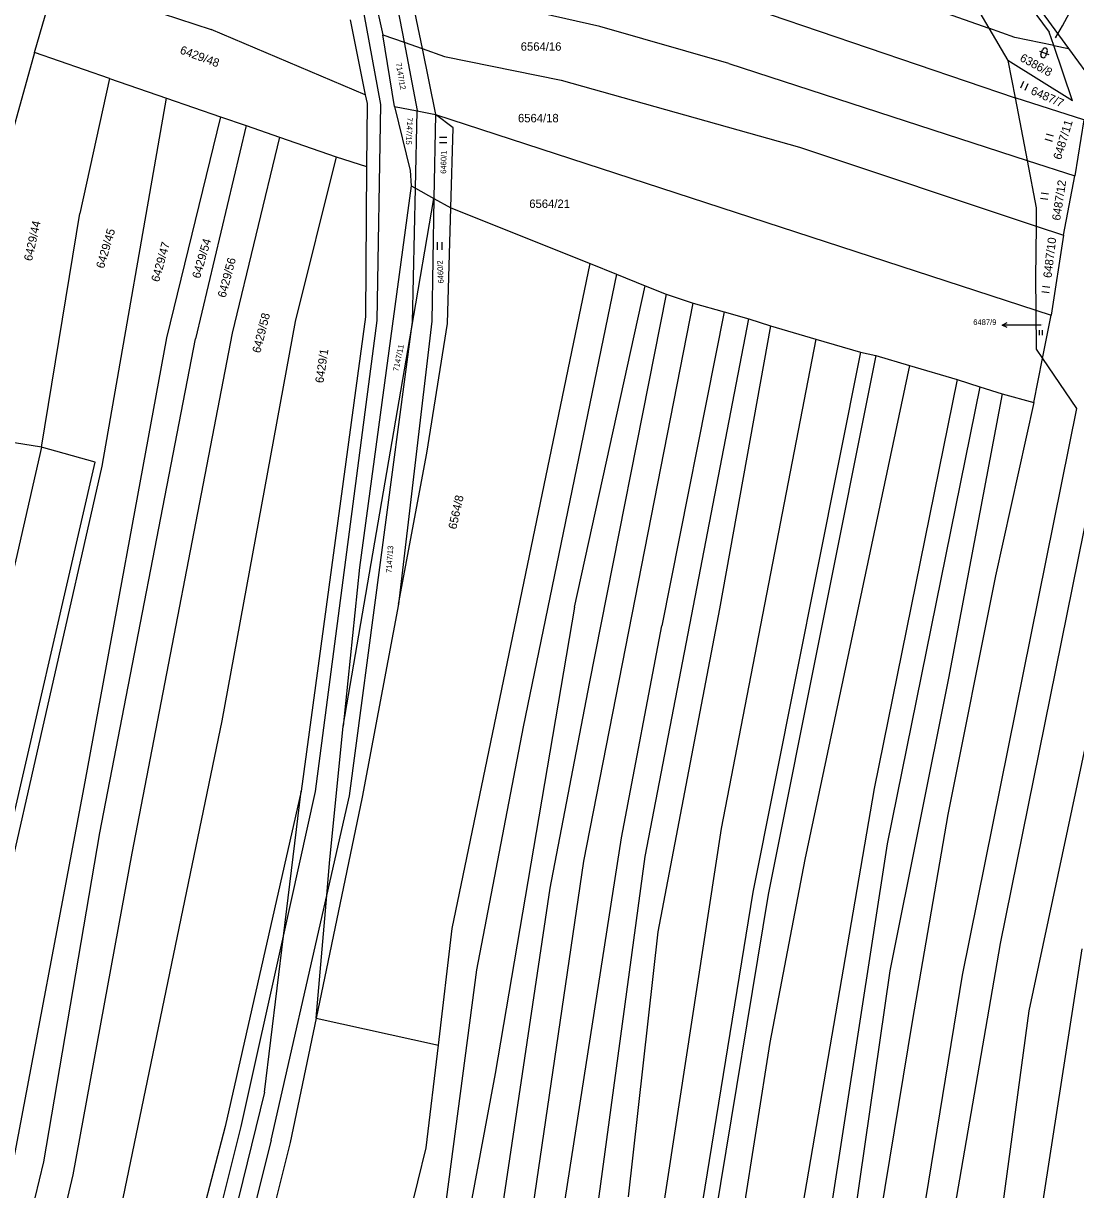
# Model space of a CAD drawing. Extents: x -593183 to -588034, y -1130415 to -1124994.
# Drawn here: x -590118.7 to -589906.2, y -1127111.6 to -1126876.1 of the extents above; entities that cross this region are included whole.
import ezdxf

# ---------------------------------------------------------------- set-up
doc = ezdxf.new("R2010")
doc.units = 0
for name, color, linetype in [('Vrstva 1', 7, 'Continuous'), ('Vrstva 16', 7, 'Continuous'), ('Vrstva 18', 7, 'Continuous'), ('Vrstva 25', 7, 'Continuous'), ('Vrstva 4', 7, 'Continuous')]:
    doc.layers.add(name, color=color, linetype=linetype)

msp = doc.modelspace()

# ---------------------------------------------------------------- linework, layer by layer
at = {"layer": 'Vrstva 1'}
for p, q in [((-589962.28, -1126863.3), (-589923.78, -1126877.02)), ((-589932.84, -1126861.64), (-589923.78, -1126877.02)), ((-589921.94, -1126863.79), (-589911.59, -1126877.86)), ((-590049.24, -1126864.54), (-590046.14, -1126878.36)), ((-589920.1, -1126864.15), (-589907.69, -1126881.13)), ((-590116.46, -1126881.98), (-590112.14, -1126867)), ((-590112.14, -1126867), (-590080.77, -1126877.31)), ((-590041.01, -1126867.4), (-590038.22, -1126881.15)), ((-590002.32, -1126876.69), (-590036.66, -1126868.92)), ((-590052.72, -1126875.37), (-590049.68, -1126890.49)), ((-589967.95, -1126874.27), (-589918.48, -1126891.09)), ((-590049.68, -1126890.49), (-590080.77, -1126877.31)), ((-589976.26, -1126884.17), (-590002.32, -1126876.69)), ((-589923.78, -1126877.02), (-589919.94, -1126883.55)), ((-589918.55, -1126878.94), (-589923.78, -1126877.02)), ((-589910.67, -1126880.56), (-589911.59, -1126877.86)), ((-590043.76, -1126892.88), (-590046.14, -1126878.36)), ((-590046.14, -1126878.36), (-590041.82, -1126879.88)), ((-590041.82, -1126879.88), (-590038.22, -1126881.15)), ((-589910.67, -1126880.56), (-589918.55, -1126878.94)), ((-590116.46, -1126881.98), (-590125.42, -1126914.08)), ((-590101.32, -1126887.2), (-590116.46, -1126881.98)), ((-590038.22, -1126881.15), (-590035.53, -1126894.44)), ((-590038.22, -1126881.15), (-590033.7, -1126882.74)), ((-589906.86, -1126891.7), (-589910.67, -1126880.56)), ((-589910.67, -1126880.56), (-589907.69, -1126881.13)), ((-589907.69, -1126881.13), (-589902.37, -1126888.42)), ((-590033.7, -1126882.74), (-590010.15, -1126887.53)), ((-589976.26, -1126884.17), (-589916.04, -1126903.75)), ((-589906.86, -1126891.7), (-589919.94, -1126883.55)), ((-589919.94, -1126883.55), (-589918.48, -1126891.09)), ((-590101.32, -1126887.2), (-590107.33, -1126914.47)), ((-590101.32, -1126887.2), (-590089.82, -1126891.17)), ((-590010.15, -1126887.53), (-589962.01, -1126901.08)), ((-590102.84, -1126965.53), (-590089.82, -1126891.17)), ((-590089.82, -1126891.17), (-590078.9, -1126894.94)), ((-590049.68, -1126890.49), (-590049.32, -1126892.28)), ((-589918.48, -1126891.09), (-589916.04, -1126903.75)), ((-589904.58, -1126895.58), (-589918.48, -1126891.09)), ((-590049.32, -1126892.28), (-590049.41, -1126904.96)), ((-590043.76, -1126892.88), (-590040.64, -1126905.76)), ((-590043.76, -1126892.88), (-590039.19, -1126893.75)), ((-590039.19, -1126893.75), (-590035.53, -1126894.44)), ((-590078.9, -1126894.94), (-590089.84, -1126939.58)), ((-590073.73, -1126896.72), (-590083.95, -1126939.76)), ((-590078.9, -1126894.94), (-590073.73, -1126896.72)), ((-590073.73, -1126896.72), (-590067, -1126899.04)), ((-590035.53, -1126894.44), (-590035.82, -1126911.41)), ((-590031.91, -1126897.15), (-590035.53, -1126894.44)), ((-590035.53, -1126894.44), (-589914.31, -1126933.96)), ((-589904.58, -1126895.58), (-589906.41, -1126906.88)), ((-590067, -1126899.04), (-590076.58, -1126938.66)), ((-590067, -1126899.04), (-590055.53, -1126903)), ((-590032.38, -1126913.31), (-590031.91, -1126897.15)), ((-589962.01, -1126901.08), (-589914.24, -1126917)), ((-590055.53, -1126903), (-590063.84, -1126936.3)), ((-590055.53, -1126903), (-590049.41, -1126904.96)), ((-589916.04, -1126903.75), (-589914.19, -1126913.33)), ((-589916.04, -1126903.75), (-589906.41, -1126906.88)), ((-590049.41, -1126904.96), (-590049.61, -1126935.37)), ((-590040.64, -1126905.76), (-590040.43, -1126908.87)), ((-589908.67, -1126918.86), (-589906.41, -1126906.88)), ((-590040.43, -1126908.87), (-590050.86, -1126985.95)), ((-590040.43, -1126908.87), (-590039.55, -1126909.36)), ((-590039.55, -1126909.36), (-590035.82, -1126911.41)), ((-590040.36, -1126937.82), (-590035.82, -1126911.41)), ((-590035.82, -1126911.41), (-590036.24, -1126936.21)), ((-590035.82, -1126911.41), (-590032.38, -1126913.31)), ((-590115.06, -1126961.66), (-590107.33, -1126914.47)), ((-590033.06, -1126936.67), (-590032.38, -1126913.31)), ((-590032.38, -1126913.31), (-590004.29, -1126924.59)), ((-589914.19, -1126913.33), (-589914.24, -1126917)), ((-589914.24, -1126917), (-589914.37, -1126927.47)), ((-589914.24, -1126917), (-589908.67, -1126918.86)), ((-589908.67, -1126918.86), (-589911.22, -1126934.97)), ((-590032.11, -1127058.91), (-590004.29, -1126924.59)), ((-590004.29, -1126924.59), (-589998.93, -1126926.71)), ((-589998.93, -1126926.71), (-590017.78, -1127018.17)), ((-589998.93, -1126926.71), (-589993.18, -1126929.08)), ((-590007.47, -1126993.96), (-589993.18, -1126929.08)), ((-589993.18, -1126929.08), (-589988.94, -1126930.77)), ((-589914.37, -1126927.47), (-589914.31, -1126933.96)), ((-589988.94, -1126930.77), (-590004.46, -1127009.42)), ((-589988.94, -1126930.77), (-589983.45, -1126932.6)), ((-590005.53, -1127045.29), (-589983.45, -1126932.6)), ((-589977.21, -1126934.3), (-589989.79, -1126997.78)), ((-589983.45, -1126932.6), (-589977.21, -1126934.3)), ((-589977.21, -1126934.3), (-589972.27, -1126935.72)), ((-589914.31, -1126933.96), (-589914.24, -1126941.9)), ((-589914.31, -1126933.96), (-589911.22, -1126934.97)), ((-590063.84, -1126936.3), (-590078.66, -1127016.91)), ((-590049.61, -1126935.37), (-590062.62, -1127031.15)), ((-590036.24, -1126936.21), (-590042.96, -1126993.35)), ((-590037.22, -1126962.89), (-590033.06, -1126936.67)), ((-589993.16, -1127044.37), (-589972.27, -1126935.72)), ((-589972.27, -1126935.72), (-589967.88, -1126937.13)), ((-589912.96, -1126943.77), (-589911.22, -1126934.97)), ((-590076.58, -1126938.66), (-590096.85, -1127043.67)), ((-590054.15, -1127018.04), (-590040.36, -1126937.82)), ((-589967.88, -1126937.13), (-589978.18, -1126994.35)), ((-589967.88, -1126937.13), (-589958.7, -1126939.82)), ((-590089.84, -1126939.58), (-590106.28, -1127029.29)), ((-590103.25, -1127039.57), (-590083.95, -1126939.76)), ((-589958.7, -1126939.82), (-589977.84, -1127038.7)), ((-589958.7, -1126939.82), (-589949.69, -1126942.46)), ((-589949.69, -1126942.46), (-589971.44, -1127051.52)), ((-589946.58, -1126943.17), (-589968.36, -1127051.99)), ((-589949.69, -1126942.46), (-589946.58, -1126943.17)), ((-589946.58, -1126943.17), (-589939.8, -1126945.15)), ((-589914.71, -1126952.62), (-589912.96, -1126943.77)), ((-589914.24, -1126941.9), (-589912.96, -1126943.77)), ((-589912.96, -1126943.77), (-589906.08, -1126953.85)), ((-589939.8, -1126945.15), (-589960.91, -1127044.93)), ((-589939.8, -1126945.15), (-589930.19, -1126947.97)), ((-589930.19, -1126947.97), (-589946.93, -1127030.61)), ((-589930.19, -1126947.97), (-589925.59, -1126949.51)), ((-589925.59, -1126949.51), (-589944.31, -1127041.81)), ((-589921.07, -1126950.92), (-589931.91, -1127008.35)), ((-589925.59, -1126949.51), (-589921.07, -1126950.92)), ((-589921.07, -1126950.92), (-589914.71, -1126952.62)), ((-589914.71, -1126952.62), (-589922.46, -1126987.65)), ((-589906.08, -1126953.85), (-589929.17, -1127068.34)), ((-590115.06, -1126961.66), (-590132.07, -1126958.96)), ((-590115.06, -1126961.66), (-590175.01, -1127222.2)), ((-590104.24, -1126964.69), (-590115.06, -1126961.66)), ((-589901.32, -1126962.12), (-589921.48, -1127061.91)), ((-590164.16, -1127224.74), (-590104.24, -1126964.69)), ((-590042.96, -1126993.35), (-590037.22, -1126962.89)), ((-590134.72, -1127106.07), (-590102.84, -1126965.53)), ((-590050.86, -1126985.95), (-590054.15, -1127018.04)), ((-589922.46, -1126987.65), (-589932.05, -1127035.85)), ((-590042.96, -1126993.35), (-590050.3, -1127032.35)), ((-590007.47, -1126993.96), (-590023.43, -1127088.18)), ((-589978.18, -1126994.35), (-589990.6, -1127059.54)), ((-589997.92, -1127040.57), (-589989.79, -1126997.78)), ((-590004.46, -1127009.42), (-590012.4, -1127050.72)), ((-589931.91, -1127008.35), (-589943.79, -1127067.45)), ((-590078.66, -1127016.91), (-590103.1, -1127134.74)), ((-589903.09, -1127016.5), (-589915.73, -1127075.5)), ((-590056.89, -1127045.69), (-590054.15, -1127018.04)), ((-590017.78, -1127018.17), (-590027.25, -1127067.21)), ((-590106.28, -1127029.29), (-590121.59, -1127110.17)), ((-589946.93, -1127030.61), (-589963.49, -1127127.13)), ((-590062.62, -1127031.15), (-590077.98, -1127098.88)), ((-590066.19, -1127060.44), (-590062.62, -1127031.15)), ((-590050.3, -1127032.35), (-590059.61, -1127077.02)), ((-589932.05, -1127035.85), (-589939.22, -1127077.27)), ((-590114.58, -1127106.04), (-590103.25, -1127039.57)), ((-589977.84, -1127038.7), (-589991.55, -1127128.47)), ((-590009.67, -1127115.75), (-589997.92, -1127040.57)), ((-589944.31, -1127041.81), (-589956.84, -1127123.01)), ((-590096.85, -1127043.67), (-590108.71, -1127108.66)), ((-590002.67, -1127114.4), (-589993.16, -1127044.37)), ((-589960.91, -1127044.93), (-589967.97, -1127081.9)), ((-590057.46, -1127052.23), (-590056.89, -1127045.69)), ((-590015.76, -1127115.06), (-590005.53, -1127045.29)), ((-590059.61, -1127077.02), (-590057.46, -1127052.23)), ((-590012.4, -1127050.72), (-590022.16, -1127116.26)), ((-589971.44, -1127051.52), (-589985.89, -1127140.34)), ((-589968.36, -1127051.99), (-589979.43, -1127119.22)), ((-590034.92, -1127082.42), (-590032.11, -1127058.91)), ((-590070.03, -1127091.92), (-590066.19, -1127060.44)), ((-589990.6, -1127059.54), (-589996.63, -1127113.11)), ((-589921.48, -1127061.91), (-589934.2, -1127135.29)), ((-589905.01, -1127063), (-589915.26, -1127129.43)), ((-590027.25, -1127067.21), (-590033.38, -1127113.6)), ((-589943.79, -1127067.45), (-589952.3, -1127126.35)), ((-589929.17, -1127068.34), (-589939.69, -1127132.82)), ((-589915.73, -1127075.5), (-589921.94, -1127121.81)), ((-590059.61, -1127077.02), (-590064.85, -1127102.12)), ((-590059.61, -1127077.02), (-590034.92, -1127082.42)), ((-589939.22, -1127077.27), (-589947.12, -1127125.49)), ((-590037.41, -1127103.2), (-590034.92, -1127082.42)), ((-589967.97, -1127081.9), (-589974.83, -1127125.14)), ((-590023.43, -1127088.18), (-590028.54, -1127115.58)), ((-590070.03, -1127091.92), (-590109.44, -1127252.2)), ((-590077.98, -1127098.88), (-590095.95, -1127167.82)), ((-590064.85, -1127102.12), (-590081.89, -1127170.77)), ((-590050.44, -1127156.62), (-590037.41, -1127103.2)), ((-590145.95, -1127234.13), (-590114.58, -1127106.04)), ((-590108.71, -1127108.66), (-590139.78, -1127236.67))]:
    msp.add_line(p, q, dxfattribs=at)
at = {"layer": 'Vrstva 16'}
for p, q in [((-589910.29, -1126878.98), (-589908.93, -1126876.54)), ((-589913.18, -1126936.99), (-589918.06, -1126936.99))]:
    msp.add_line(p, q, dxfattribs=at)
at = {"layer": 'Vrstva 25'}
for p, q in [((-589908.93, -1126876.54), (-589907.47, -1126873.92)), ((-589913.56, -1126881.68), (-589911.68, -1126882.38)), ((-589913.26, -1126882.33), (-589912.91, -1126881.39)), ((-589911.98, -1126881.74), (-589912.33, -1126882.68)), ((-589916.76, -1126887.8), (-589917.37, -1126889.18)), ((-589916.43, -1126889.59), (-589915.83, -1126888.22)), ((-590033.19, -1126899.14), (-590034.69, -1126899.12)), ((-589910.72, -1126898.88), (-589912.15, -1126898.44)), ((-590034.7, -1126900.14), (-590033.2, -1126900.16)), ((-589912.45, -1126899.42), (-589911.02, -1126899.86)), ((-589911.73, -1126910.58), (-589913.21, -1126910.35)), ((-589913.36, -1126911.36), (-589911.88, -1126911.59)), ((-590035.17, -1126920.29), (-590035.17, -1126921.79)), ((-590034.15, -1126921.79), (-590034.15, -1126920.29)), ((-589911.47, -1126929.4), (-589912.96, -1126929.22)), ((-589913.08, -1126930.24), (-589911.59, -1126930.42)), ((-589918.06, -1126936.99), (-589921.06, -1126936.99)), ((-589913.64, -1126938.03), (-589913.6, -1126939.04)), ((-589912.92, -1126939.01), (-589912.96, -1126938.01))]:
    msp.add_line(p, q, dxfattribs=at)
msp.add_lwpolyline([(-589920.06, -1126937.49), (-589921.06, -1126936.99), (-589920.06, -1126936.49)], dxfattribs=at)
for centre, start, end in [((-589912.79, -1126882.5), 159.5084, 249.5084), ((-589912.44, -1126881.56), 69.5084, 159.5084), ((-589912.44, -1126881.56), 339.5084, 69.5084), ((-589912.79, -1126882.5), 249.5084, 339.5084)]:
    msp.add_arc(centre, 0.5, start, end, dxfattribs=at)
at = {"layer": 'Vrstva 4'}
for p, q in [((-590046.57, -1126892.42), (-590052.85, -1126858.04)), ((-590044.43, -1126866.21), (-590041.82, -1126879.88)), ((-590041.82, -1126879.88), (-590039.19, -1126893.65)), ((-590047.26, -1126936.07), (-590046.57, -1126892.42)), ((-590039.55, -1126909.36), (-590039.19, -1126893.75)), ((-590039.19, -1126893.75), (-590039.19, -1126893.65)), ((-590040.17, -1126936.39), (-590039.55, -1126909.36)), ((-590059.71, -1127031.24), (-590047.26, -1126936.07)), ((-590040.36, -1126937.82), (-590040.17, -1126936.39)), ((-590052.89, -1127032.11), (-590040.36, -1126937.82)), ((-590066.19, -1127060.44), (-590059.71, -1127031.24)), ((-590057.46, -1127052.23), (-590052.89, -1127032.11)), ((-590068.67, -1127101.61), (-590057.46, -1127052.23)), ((-590074.73, -1127098.91), (-590066.19, -1127060.44)), ((-590092.33, -1127168.4), (-590074.73, -1127098.91)), ((-590068.67, -1127101.61), (-590085.93, -1127170.11))]:
    msp.add_line(p, q, dxfattribs=at)

# ---------------------------------------------------------------- texts
at = {"layer": 'Vrstva 16'}
msp.add_text('6487/9', height=1.14, dxfattribs=at).set_placement((-589926.92, -1126936.99))
at = {"layer": 'Vrstva 18'}
for s, height, p in [('6564/16', 1.7, (-590018.29, -1126881.59)), ('6487/8', 0.1, (-589910.29, -1126878.98)), ('6564/18', 1.7, (-590018.85, -1126896.05)), ('6564/21', 1.7, (-590016.57, -1126913.35)), ('6487/9', 0.1, (-589913.18, -1126936.99))]:
    msp.add_text(s, height=height, dxfattribs=at).set_placement(p)
for s, height, rotation, p in [('6429/48', 1.7, 339.6529, (-590087.24, -1126882.11)), ('6386/8', 1.7, 331.519, (-589917.67, -1126883.55)), ('7147/12', 1.14, 279.9385, (-590043.53, -1126884.12)), ('6487/7', 1.7, 336.2306, (-589915.47, -1126890.28)), ('7147/15', 1.14, 266.8075, (-590041.19, -1126895.04)), ('6487/11', 1.7, 73.0585, (-589909.21, -1126903.73)), ('6460/1', 1.14, 89.0542, (-590033.35, -1126906.44)), ('6487/12', 1.7, 81.4444, (-589909.37, -1126915.97)), ('6429/44', 1.7, 77.5957, (-590116.98, -1126924.17)), ('6429/45', 1.7, 73.6124, (-590102.46, -1126925.7)), ('6429/47', 1.7, 74.2618, (-590091.33, -1126928.42)), ('6429/54', 1.7, 73.7448, (-590083.07, -1126927.72)), ('6487/10', 1.7, 83.1724, (-589911.13, -1126927.56)), ('6429/56', 1.7, 75.0058, (-590077.9, -1126931.59)), ('6460/2', 1.14, 92.8976, (-590033.83, -1126928.57)), ('6429/58', 1.7, 75.9331, (-590070.89, -1126942.77)), ('7147/11', 1.14, 78.1267, (-590042.99, -1126946.45)), ('6429/1', 1.7, 81.4181, (-590058.15, -1126948.81)), ('6564/8', 1.7, 77.5359, (-590031.3, -1126978.36)), ('7147/13', 1.14, 86.3365, (-590044.37, -1126987.11))]:
    msp.add_text(s, height=height, rotation=rotation, dxfattribs=at).set_placement(p)

doc.saveas('drawing.dxf')
